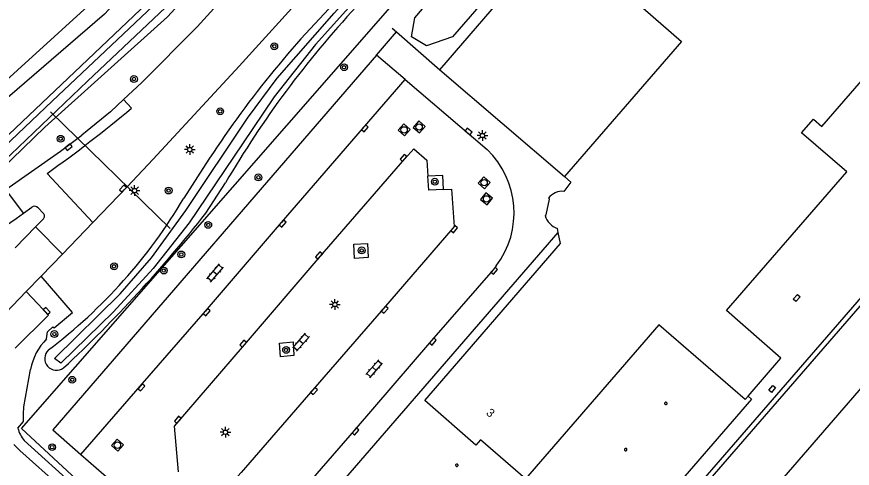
# Model space of a CAD drawing. Extents: x 128000 to 131008, y 398996 to 402500.
# Drawn here: x 128816.5 to 128915, y 399725.2 to 399778.4 of the extents above; entities that cross this region are included whole.
import ezdxf

# ---------------------------------------------------------------- set-up
doc = ezdxf.new("R2010")
doc.units = 0
for name, color, linetype in [('bs-afsc-belijning', 7, 'Continuous'), ('bs-afsc-hekwerk laag', 7, 'Continuous'), ('gg-afsc-erfafscheiding', 7, 'Continuous'), ('gg-afsc-hekwerk', 7, 'Continuous'), ('gg-anno-huisnummerreeks BGT', 7, 'Continuous'), ('gg-bbg-hoofdgebouw', 7, 'Continuous'), ('gg-bbg-onder overbouw', 7, 'Continuous'), ('gg-bbg-pand overbouw', 7, 'Continuous'), ('gg-bbg-pilaar onder overbouw', 7, 'Continuous'), ('gg-knt-verharding', 7, 'Continuous'), ('gg-knt-verharding nz', 7, 'Continuous'), ('gg-kntw-bovenkant insteek waterloop', 7, 'Continuous'), ('gg-kntw-waterlijn', 7, 'Continuous'), ('gg-kwrk-duiker nz buis', 7, 'Continuous'), ('gt-grn-groengrens', 7, 'Continuous'), ('gt-grn-weggrens revisie', 7, 'Continuous'), ('gt-symb-boom', 7, 'Continuous'), ('gt-symb-klinker verharding', 7, 'Continuous'), ('gt-symb-kolk', 7, 'Continuous'), ('gt-symb-kolk center center', 7, 'Continuous'), ('gt-symb-lichtmast', 7, 'Continuous'), ('gt-symb-rioolschacht', 7, 'Continuous')]:
    doc.layers.add(name, color=color, linetype=linetype)

# ---------------------------------------------------------------- blocks, each defined once
blk = doc.blocks.new('gt0-KOLKCC')
at = {"layer": 'gt-symb-kolk center center'}
blk.add_lwpolyline([(-0.375, 0.2), (0.375, 0.2), (0.375, -0.2), (-0.375, -0.2)], close=True, dxfattribs=at)
blk = doc.blocks.new('gt0-KL1')
at = {"layer": 'gt-symb-klinker verharding'}
for p, q in [((-1.15, 0.3), (1.15, 0.3)), ((-1, -0.3), (-1, 0.3)), ((-0.5, 0.3), (-0.5, 0.45)), ((0, -0.3), (0, 0.3)), ((0.5, 0.3), (0.5, 0.45)), ((1, -0.3), (1, 0.3)), ((-1.15, -0.3), (1.15, -0.3)), ((-0.5, -0.45), (-0.5, -0.3)), ((0.5, -0.45), (0.5, -0.3))]:
    blk.add_line(p, q, dxfattribs=at)
blk = doc.blocks.new('gt0-KOLK')
at = {"layer": 'gt-symb-kolk'}
blk.add_lwpolyline([(0, 0), (0.375, 0), (0.375, 0.4), (-0.375, 0.4), (-0.375, 0), (0, 0)], dxfattribs=at)
blk = doc.blocks.new('gt0-BOOM')
at = {"layer": 'gt-symb-boom'}
for radius in [0.4, 0.2]:
    blk.add_circle((0, 0), radius, dxfattribs=at)
blk = doc.blocks.new('gt0-LMAST')
at = {"layer": 'gt-symb-lichtmast'}
for p, q in [((-0.182, 0.173), (-0.447, 0.438)), ((-0.005, 0.246), (-0.005, 0.621)), ((0.172, 0.173), (0.437, 0.438)), ((-0.255, -0.004), (-0.63, -0.004)), ((-0.182, -0.181), (-0.447, -0.446)), ((-0.005, -0.254), (-0.005, -0.629)), ((0.437, -0.446), (0.172, -0.181)), ((0.245, -0.004), (0.62, -0.004))]:
    blk.add_line(p, q, dxfattribs=at)
blk.add_circle((-0.005, -0.004), 0.25, dxfattribs=at)
blk = doc.blocks.new('gt0-RS')
at = {"layer": 'gt-symb-rioolschacht'}
blk.add_lwpolyline([(-0.5, -0.5), (0.5, -0.5), (0.5, 0.5), (-0.5, 0.5)], close=True, dxfattribs=at)
blk.add_circle((0, 0), 0.375, dxfattribs=at)

msp = doc.modelspace()

# ---------------------------------------------------------------- linework, layer by layer
at = {"layer": 'bs-afsc-belijning'}
msp.add_lwpolyline([(128917.546, 399736.418), (128932.671, 399723.257), (128906.445, 399693.017), (128891.298, 399706.161), (128917.546, 399736.418)], dxfattribs=at)
at = {"layer": 'bs-afsc-hekwerk laag'}
msp.add_lwpolyline([(128921.092, 399751.249), (128880.74, 399704.733), (128881.278, 399704.266)], dxfattribs=at)
at = {"layer": 'gg-afsc-erfafscheiding'}
msp.add_lwpolyline([(128817.1, 399729.923), (128885.96, 399808.505), (128895.906, 399819.679)], dxfattribs=at)
at = {"layer": 'gg-afsc-hekwerk'}
for p, q in [((128860.74, 399777.023), (128861.275, 399776.558)), ((128817.1, 399729.923), (128828.183, 399719.67))]:
    msp.add_line(p, q, dxfattribs=at)
for points in [[(128866.374, 399772.125), (128881.179, 399789.296), (128899.416, 399810.197), (128905.319, 399814.864), (128909.549, 399817.621), (128914.004, 399819.791), (128918.685, 399821.644), (128938.659, 399824.856), (128943.337, 399823.016), (128945.533, 399821.811), (128966.146, 399803.886), (128964.327, 399801.807)], [(128921.092, 399751.249), (128880.74, 399704.733), (128880.968, 399704.535)]]:
    msp.add_lwpolyline(points, dxfattribs=at)
at = {"layer": 'gg-bbg-hoofdgebouw'}
msp.add_line((128880.326, 399752.981), (128880.231, 399753.44), dxfattribs=at)
for points in [[(128902.678, 399733.73), (128906.549, 399738.201), (128900.142, 399743.778), (128914.293, 399760.095), (128908.988, 399764.685), (128910.372, 399766.285), (128911.37, 399765.431), (128925.901, 399782.179), (128924.923, 399783.028), (128926.312, 399784.628), (128931.59, 399780.049), (128946.123, 399796.818), (128927.429, 399813.027), (128913.627, 399797.128), (128909.095, 399801.073), (128906.942, 399798.629), (128905.469, 399799.91), (128890.932, 399783.155), (128892.404, 399781.867), (128890.288, 399779.405), (128894.823, 399775.423), (128881.047, 399759.551)], [(128881.047, 399759.551), (128881.789, 399758.906), (128880.991, 399757.809)], [(128878.768, 399754.972), (128878.886, 399755.038), (128879.27, 399756.903), (128879.168, 399756.994)]]:
    msp.add_lwpolyline(points, dxfattribs=at)
for centre, radius, start, end in [((128880.784, 399755.825), 1.995, 84.05854, 144.11698), ((128880.98, 399755.62), 2.305, 196.32316, 251.0373)]:
    msp.add_arc(centre, radius, start, end, dxfattribs=at)
at = {"layer": 'gg-bbg-onder overbouw'}
msp.add_line((128902.678, 399733.73), (128902.316, 399733.312), dxfattribs=at)
msp.add_lwpolyline([(128902.316, 399733.312), (128892.156, 399742.115), (128876.448, 399723.987), (128871.145, 399728.574), (128870.621, 399727.969), (128864.587, 399733.195), (128880.601, 399751.662), (128880.326, 399752.981)], dxfattribs=at)
at = {"layer": 'gg-bbg-pand overbouw'}
for points in [[(128874.962, 399700.932), (128852.263, 399720.612), (128880.326, 399752.981)], [(128902.678, 399733.73), (128903.079, 399733.383), (128874.962, 399700.932)]]:
    msp.add_lwpolyline(points, dxfattribs=at)
at = {"layer": 'gg-bbg-pilaar onder overbouw'}
for points in [[(128893.106, 399732.951), (128893.073, 399732.981), (128893.031, 399733), (128892.986, 399733.005), (128892.942, 399732.996), (128892.902, 399732.973), (128892.872, 399732.94), (128892.853, 399732.898), (128892.848, 399732.853), (128892.857, 399732.809), (128892.88, 399732.769), (128892.913, 399732.739), (128892.955, 399732.72), (128893, 399732.715), (128893.044, 399732.724), (128893.084, 399732.747), (128893.114, 399732.78), (128893.133, 399732.822), (128893.138, 399732.867), (128893.129, 399732.911), (128893.106, 399732.951)], [(128888.383, 399727.517), (128888.35, 399727.547), (128888.308, 399727.566), (128888.263, 399727.571), (128888.219, 399727.562), (128888.179, 399727.539), (128888.149, 399727.506), (128888.13, 399727.464), (128888.125, 399727.419), (128888.134, 399727.375), (128888.157, 399727.335), (128888.19, 399727.305), (128888.232, 399727.286), (128888.277, 399727.281), (128888.321, 399727.29), (128888.361, 399727.313), (128888.391, 399727.346), (128888.41, 399727.388), (128888.415, 399727.433), (128888.406, 399727.477), (128888.383, 399727.517)], [(128868.488, 399725.688), (128868.455, 399725.718), (128868.413, 399725.737), (128868.368, 399725.742), (128868.324, 399725.733), (128868.284, 399725.71), (128868.254, 399725.677), (128868.235, 399725.635), (128868.23, 399725.59), (128868.239, 399725.546), (128868.262, 399725.506), (128868.295, 399725.476), (128868.337, 399725.457), (128868.382, 399725.452), (128868.426, 399725.461), (128868.466, 399725.484), (128868.496, 399725.517), (128868.515, 399725.559), (128868.52, 399725.604), (128868.511, 399725.648), (128868.488, 399725.688)]]:
    msp.add_lwpolyline(points, dxfattribs=at)
at = {"layer": 'gg-knt-verharding'}
for p, q in [((128858.916, 399773.827), (128861.275, 399776.558)), ((128861.275, 399776.558), (128866.374, 399772.125)), ((128862.27, 399770.988), (128858.916, 399773.827)), ((128866.374, 399772.125), (128881.047, 399759.551)), ((128862.27, 399770.988), (128871.93, 399762.72)), ((128827.566, 399767.169), (128829.127, 399768.613)), ((128827.566, 399767.169), (128824.193, 399764.425)), ((128821.687, 399762.555), (128824.193, 399764.425)), ((128815.248, 399758.045), (128821.687, 399762.555)), ((128817.34, 399755.246), (128815.248, 399758.045)), ((128817.34, 399755.246), (128818.305, 399755.946)), ((128819.047, 399755.881), (128819.666, 399755.255)), ((128819.671, 399754.576), (128818.762, 399753.641)), ((128818.762, 399753.641), (128816.357, 399751.167)), ((128821.929, 399750.436), (128818.762, 399753.641)), ((128825.511, 399754.144), (128821.929, 399750.436)), ((128821.929, 399750.436), (128819.398, 399747.815)), ((128819.398, 399747.815), (128817.661, 399746.042)), ((128817.661, 399746.042), (128815.208, 399743.467)), ((128817.419, 399728.487), (128830.195, 399716.995)), ((128824.095, 399726.872), (128832.279, 399719.772))]:
    msp.add_line(p, q, dxfattribs=at)
for points in [[(128829.127, 399768.613), (128831.287, 399770.61), (128837.793, 399777.16), (128864.202, 399806.248), (128881.285, 399825.165), (128882.595, 399826.452), (128883.942, 399827.711)], [(128832.598, 399761.612), (128842.737, 399772.556), (128859.796, 399791.365), (128871.62, 399804.473), (128883.724, 399817.785)], [(128881.525, 399704.765), (128906.414, 399683.139), (128945.023, 399727.616), (128989.714, 399779.023), (128964.742, 399800.676), (128881.525, 399704.765)], [(128858.916, 399773.827), (128820.771, 399729.76), (128824.095, 399726.872)], [(128825.511, 399754.144), (128829.557, 399758.36), (128832.598, 399761.612)], [(128866.804, 399758.03), (128866.725, 399759.676), (128864.97, 399759.59)], [(128866.804, 399758.03), (128865.081, 399757.951), (128864.97, 399759.59)], [(128814.586, 399753.305), (128816.457, 399754.605), (128817.34, 399755.246)], [(128856.252, 399751.598), (128857.854, 399751.683), (128857.942, 399750.015), (128856.34, 399749.93), (128856.252, 399751.598)], [(128873.012, 399749.046), (128872.635, 399748.594), (128865.403, 399740.282), (128856.277, 399729.693), (128846.181, 399718.068)], [(128820.061, 399740.474), (128820.174, 399741.284), (128820.792, 399741.886), (128820.932, 399741.762), (128823.086, 399743.545), (128819.398, 399747.815)], [(128817.661, 399746.042), (128818.365, 399745.3), (128820.26, 399743.241), (128816.366, 399739.374)], [(128847.506, 399739.967), (128849.081, 399740.093), (128849.163, 399738.485), (128847.589, 399738.359), (128847.506, 399739.967)], [(128816.681, 399729.95), (128817.336, 399730.754), (128817.335, 399731.619), (128817.384, 399732.48), (128818.148, 399736.849)], [(128821.734, 399723.02), (128816.887, 399727.307), (128816.193, 399728.035)]]:
    msp.add_lwpolyline(points, dxfattribs=at)
for centre, radius, start, end in [((128864.833, 399755.279), 10.283, 322.69179, 46.35679), ((128818.639, 399755.495), 0.562, 43.46922, 126.51799), ((128819.367, 399754.913), 0.454, 312.04693, 48.79689), ((128825.192, 399735.449), 7.182, 135.59804, 168.75858), ((128820.254, 399730.835), 3.681, 193.90663, 219.63005)]:
    msp.add_arc(centre, radius, start, end, dxfattribs=at)
at = {"layer": 'gg-knt-verharding nz'}
for points in [[(128824.095, 399726.872), (128831.071, 399734.875), (128838.758, 399743.73), (128847.706, 399754.149), (128862.27, 399770.988)], [(128835.59, 399724.805), (128835.138, 399730.196), (128843.351, 399739.766), (128852.291, 399750.134), (128862.238, 399761.62), (128863.303, 399762.819), (128864.843, 399761.474), (128864.97, 399759.59)], [(128866.804, 399758.03), (128867.755, 399758.074), (128868.048, 399753.667), (128867.904, 399753.484), (128859.722, 399744.023), (128851.4, 399734.456), (128842.978, 399724.723), (128839.131, 399720.49), (128835.853, 399723.271)]]:
    msp.add_lwpolyline(points, dxfattribs=at)
at = {"layer": 'gg-kntw-bovenkant insteek waterloop'}
for p, q in [((128838.814, 399761.044), (128836.226, 399757.012)), ((128838.817, 399755.248), (128841.121, 399758.814))]:
    msp.add_line(p, q, dxfattribs=at)
for points in [[(128903.57, 399815.239), (128894.559, 399806.749), (128867.882, 399776.001), (128864.798, 399774.94), (128863.019, 399776.005), (128863.435, 399778.233), (128893.062, 399813.028), (128900.6, 399819.581), (128911.099, 399825.647), (128930.217, 399831.547), (128938.845, 399832.085), (128951.105, 399829.968), (128973.713, 399806.957), (129003.37, 399778.282), (129003.757, 399776.045), (129003.1, 399775.13), (129001.174, 399775.098), (128967.756, 399804.099), (128945.989, 399822.145), (128939.029, 399825.613), (128930.259, 399825.181), (128915.273, 399821.708), (128903.57, 399815.239)], [(128813.383, 399759.118), (128819.856, 399765.35), (128834.289, 399778.345), (128845.622, 399790.706), (128852.942, 399799.045), (128851.768, 399800.107), (128843.48, 399790.954), (128811.728, 399760.848)]]:
    msp.add_lwpolyline(points, dxfattribs=at)
for centre, radius, start, end in [((128938.7, 399696.549), 118.899, 134.74181, 147.15028), ((128943.418, 399698.814), 118.594, 137.1122, 149.60705), ((128782.851, 399788.654), 62.049, 307.08545, 329.33952), ((128715.211, 399852.238), 157.116, 312.84627, 321.87995), ((128821.219, 399738.149), 1.386, 133.42137, 307.08053)]:
    msp.add_arc(centre, radius, start, end, dxfattribs=at)
at = {"layer": 'gg-kntw-waterlijn'}
for points in [[(128812.537, 399760.688), (128820.713, 399768.416), (128843.039, 399789.516), (128851.791, 399799.447), (128852.336, 399798.967), (128835.455, 399780.792), (128824.864, 399770.765), (128814.004, 399760.43), (128813.353, 399759.81), (128812.537, 399760.688)], [(128820.972, 399738.161), (128828.729, 399745.761), (128832.417, 399750.006), (128836.454, 399755.577), (128843.714, 399766.429), (128847.211, 399771.122), (128853.909, 399778.753), (128863.274, 399789.178), (128863.774, 399788.729), (128860.289, 399784.606), (128851.733, 399775.073), (128846.874, 399768.912), (128843.143, 399763.386), (128836.866, 399754.09), (128832.595, 399748.719), (128827.924, 399743.646), (128821.745, 399737.605), (128820.972, 399738.161)]]:
    msp.add_lwpolyline(points, dxfattribs=at)
at = {"layer": 'gg-kwrk-duiker nz buis'}
msp.add_line((128820.511, 399767.155), (128834.61, 399753.448), dxfattribs=at)
at = {"layer": 'gt-grn-groengrens'}
for points in [[(128790.029, 399758.88), (128792.989, 399758.821), (128792.999, 399758.833), (128800.953, 399758.06), (128806.588, 399762.968), (128826.63, 399781.187), (128874.16, 399832.78), (128883.123, 399841.743), (128901.649, 399852.151), (128917.61, 399856.918), (128926.457, 399858.604), (128942.763, 399858.191), (128953.459, 399857.562), (128978.76, 399848.229), (128990.839, 399840.107), (129017.36, 399817.666)], [(129017.36, 399817.666), (129015.775, 399816.145), (129012.754, 399818.566), (129001.544, 399828.122), (128989.573, 399838.358), (128984.252, 399842.079), (128976.156, 399847.201), (128964.323, 399852.02), (128952.478, 399855.359), (128942.849, 399856.443), (128926.539, 399856.691), (128915.362, 399854.653), (128901.711, 399850.179), (128894.334, 399846.137), (128884.714, 399839.774), (128880.402, 399836.057), (128870.783, 399826.614), (128860.661, 399815.481), (128847.648, 399801.329), (128826.863, 399778.665), (128813.415, 399767.069), (128808.319, 399761.829)]]:
    msp.add_lwpolyline(points, dxfattribs=at)
at = {"layer": 'gt-grn-weggrens revisie'}
for p, q in [((128830.074, 399767.598), (128829.127, 399768.613)), ((128820.118, 399759.91), (128825.511, 399754.144))]:
    msp.add_line(p, q, dxfattribs=at)
msp.add_arc((128715.225, 399906.037), 179.876, 305.67147, 309.679, dxfattribs=at)

# ---------------------------------------------------------------- block references
at = {"layer": 'gt-symb-boom'}
for p in [(128846.863, 399774.871), (128855.098, 399772.411), (128830.345, 399771.026), (128840.501, 399767.225), (128821.713, 399763.996), (128845.001, 399759.458), (128865.78, 399758.946), (128834.427, 399757.903), (128839.094, 399753.864), (128835.917, 399750.387), (128857.161, 399750.866), (128828.003, 399748.993), (128833.857, 399748.49), (128820.97, 399741.026), (128848.262, 399739.163), (128823.077, 399735.644), (128820.714, 399727.719)]:
    msp.add_blockref('gt0-BOOM', p, dxfattribs=at)
at = {"layer": 'gt-symb-klinker verharding'}
for p, rotation in [((128839.906, 399748.204), 49.013466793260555), ((128850.036, 399740.059), 49.01346679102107), ((128858.651, 399736.927), 49.01346679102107)]:
    msp.add_blockref('gt0-KL1', p, dxfattribs=dict(at, rotation=rotation))
at = {"layer": 'gt-symb-kolk'}
for p, rotation in [((128857.394, 399765.355), -130.8624064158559), ((128869.634, 399764.695), -40.53915174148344), ((128822.529, 399763.169), -143.576821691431), ((128862.238, 399761.62), 49.09427391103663), ((128829.2, 399757.978), 46.82408983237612), ((128847.706, 399754.149), -130.66340386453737), ((128867.904, 399753.484), -128.17653760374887), ((128852.291, 399750.134), 49.218432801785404), ((128872.635, 399748.594), -129.80557109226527), ((128819.917, 399743.613), -47.36860377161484), ((128838.758, 399743.73), -130.94326214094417), ((128859.722, 399744.023), -130.86240641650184), ((128865.403, 399740.282), -131.02413404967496), ((128843.351, 399739.766), 49.299255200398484), ((128831.071, 399734.875), -131.06735632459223), ((128851.4, 399734.456), -130.9865332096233), ((128835.651, 399730.806), 49.90831919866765), ((128856.277, 399729.693), -130.74416110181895)]:
    msp.add_blockref('gt0-KOLK', p, dxfattribs=dict(at, rotation=rotation))
at = {"layer": 'gt-symb-kolk center center'}
for p, rotation in [((128908.396, 399745.266), 48.848996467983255), ((128905.517, 399734.57), 49.507251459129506)]:
    msp.add_blockref('gt0-KOLKCC', p, dxfattribs=dict(at, rotation=rotation))
at = {"layer": 'gt-symb-lichtmast'}
for p in [(128871.389, 399764.383), (128836.925, 399762.73), (128830.424, 399757.903), (128854.015, 399744.502), (128841.121, 399729.479)]:
    msp.add_blockref('gt0-LMAST', p, dxfattribs=at)
at = {"layer": 'gt-symb-rioolschacht'}
for p, rotation in [((128862.162, 399765.042), 138.72788342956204), ((128863.931, 399765.382), 138.69008152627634), ((128871.586, 399758.829), 138.24275297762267), ((128871.87, 399756.928), -39.27731149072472), ((128828.401, 399727.953), -42.52804406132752)]:
    msp.add_blockref('gt0-RS', p, dxfattribs=dict(at, rotation=rotation))

# ---------------------------------------------------------------- texts
at = {"layer": 'gg-anno-huisnummerreeks BGT'}
msp.add_text('3', height=1, rotation=319.1, dxfattribs=at).set_placement((128871.747, 399731.624))

doc.saveas('drawing.dxf')
